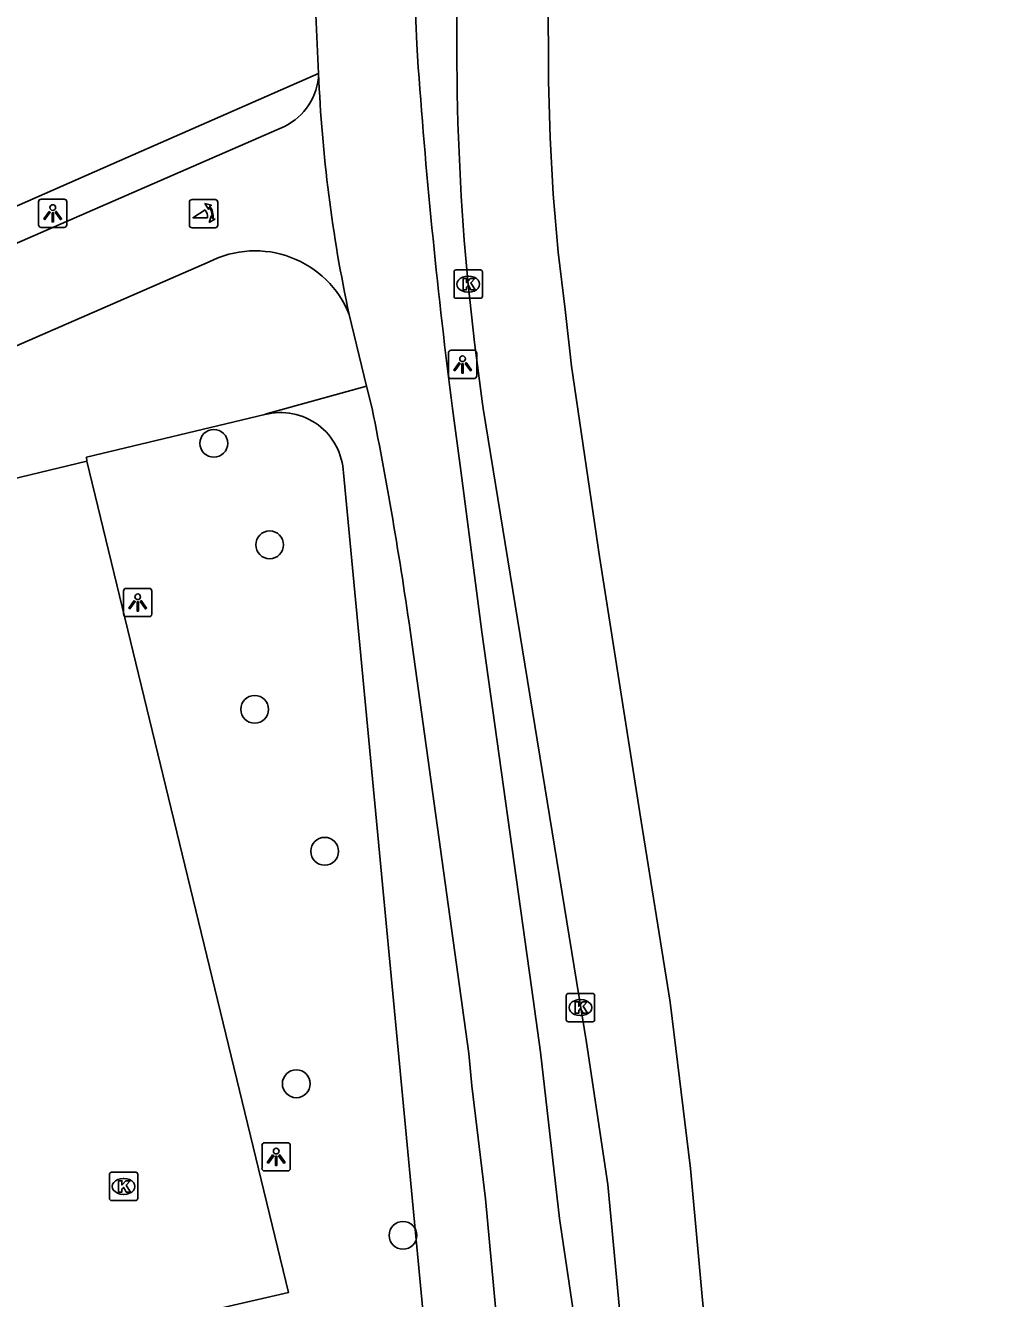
# Model space of a CAD drawing. Extents: x 159718 to 160783, y 383290 to 384030.
# Drawn here: x 160654.3 to 160688.44, y 383468.67 to 383513.49 of the extents above; entities that cross this region are included whole.
import ezdxf

# ---------------------------------------------------------------- set-up
doc = ezdxf.new("R2010")
doc.units = 0
for name, color, linetype in [('IMGEO_Boom', 7, 'Continuous'), ('IMGEO_Fietspad_gesloten', 7, 'Continuous'), ('IMGEO_Fietspad_open', 7, 'Continuous'), ('IMGEO_Kolk', 7, 'Continuous'), ('IMGEO_Lichtpunt', 7, 'Continuous'), ('IMGEO_Parkeervlak_open', 7, 'Continuous'), ('IMGEO_Poller', 7, 'Continuous'), ('IMGEO_Rijbaan_lokaal_gesloten', 7, 'Continuous'), ('IMGEO_Voetpad_open', 7, 'Continuous')]:
    doc.layers.add(name, color=color, linetype=linetype)

msp = doc.modelspace()

# ---------------------------------------------------------------- linework, layer by layer
at = {"layer": 'IMGEO_Boom'}
for centre in [(160660.927, 383498.776), (160662.894, 383495.204), (160662.365, 383489.411), (160664.83, 383484.415), (160663.829, 383476.229), (160667.584, 383470.893)]:
    msp.add_circle(centre, 0.489, dxfattribs=at)
at = {"layer": 'IMGEO_Fietspad_gesloten'}
for points in [[(160665.69, 383503.311), (160666.305, 383500.789)], [(160666.305, 383500.789), (160666.501, 383500)], [(160683.062, 383310.21), (160683.056, 383331.059), (160681.827, 383362.938), (160681.376, 383377.667), (160680.963, 383386.524), (160680.195, 383399.717), (160674.164, 383464.304), (160673.091, 383471.483), (160672.42, 383477.341), (160672.113, 383479.631), (160670.363, 383492.142), (160669.616, 383497.819), (160669.325, 383500)], [(160667.909, 383491.678), (160669.898, 383477.299), (160670.004, 383476.157), (160670.486, 383472.182), (160673.27, 383442.049)]]:
    msp.add_lwpolyline(points, dxfattribs=at)
for centre, radius, start, end in [((160745.398, 383516.785), 77.424, 164.07693, 183.53955), ((160745.926, 383516.714), 81.46, 171.79553, 183.46283), ((160886.985, 383527.874), 219.437, 184.14709, 187.29773), ((160714.66, 383513.826), 50.086, 182.3254, 192.1191), ((160527.426, 383472.19), 141.828, 7.89784, 11.30804)]:
    msp.add_arc(centre, radius, start, end, dxfattribs=at)
at = {"layer": 'IMGEO_Fietspad_open'}
for points in [[(160663.409, 383509.935), (160650.887, 383504.476)], [(160660.765, 383505.167), (160640.512, 383496.34)]]:
    msp.add_lwpolyline(points, dxfattribs=at)
for centre, radius, start, end in [((160662.486, 383511.854), 2.13, 295.6768, 358.3773), ((160662.381, 383501.992), 3.563, 21.7343, 116.9676)]:
    msp.add_arc(centre, radius, start, end, dxfattribs=at)
at = {"layer": 'IMGEO_Kolk'}
for p, q in [((160669.38, 383503.958), (160669.38, 383504.81)), ((160669.455, 383504.884), (160670.307, 383504.884)), ((160670.381, 383504.81), (160670.381, 383503.958)), ((160669.868, 383504.664), (160669.893, 383504.664)), ((160669.891, 383504.104), (160669.866, 383504.104)), ((160670.307, 383503.884), (160669.455, 383503.884)), ((160673.329, 383478.485), (160673.329, 383479.337)), ((160673.404, 383479.411), (160674.256, 383479.411)), ((160674.33, 383479.337), (160674.33, 383478.485)), ((160673.817, 383479.191), (160673.842, 383479.191)), ((160674.256, 383478.411), (160673.404, 383478.411)), ((160673.84, 383478.631), (160673.815, 383478.631)), ((160657.251, 383472.19), (160657.251, 383473.042)), ((160657.326, 383473.116), (160658.178, 383473.116)), ((160658.252, 383473.042), (160658.252, 383472.19)), ((160657.739, 383472.896), (160657.764, 383472.896)), ((160658.178, 383472.116), (160657.326, 383472.116)), ((160657.762, 383472.336), (160657.737, 383472.336))]:
    msp.add_line(p, q, dxfattribs=at)
for points in [[(160669.38, 383503.958), (160669.38, 383504.81)], [(160669.455, 383504.884), (160670.307, 383504.884)], [(160670.381, 383504.81), (160670.381, 383503.958)], [(160669.701, 383504.584), (160669.824, 383504.584), (160669.824, 383504.433), (160669.954, 383504.584), (160670.118, 383504.584), (160669.972, 383504.433), (160670.125, 383504.184), (160669.973, 383504.184), (160669.888, 383504.348), (160669.824, 383504.281), (160669.824, 383504.184), (160669.701, 383504.184), (160669.701, 383504.584)], [(160670.307, 383503.884), (160669.455, 383503.884)], [(160673.329, 383478.485), (160673.329, 383479.337)], [(160673.404, 383479.411), (160674.256, 383479.411)], [(160674.33, 383479.337), (160674.33, 383478.485)], [(160673.65, 383479.111), (160673.773, 383479.111), (160673.773, 383478.96), (160673.903, 383479.111), (160674.067, 383479.111), (160673.921, 383478.96), (160674.074, 383478.711), (160673.922, 383478.711), (160673.837, 383478.875), (160673.773, 383478.808), (160673.773, 383478.711), (160673.65, 383478.711), (160673.65, 383479.111)], [(160674.256, 383478.411), (160673.404, 383478.411)], [(160657.251, 383472.19), (160657.251, 383473.042)], [(160657.326, 383473.116), (160658.178, 383473.116)], [(160658.252, 383473.042), (160658.252, 383472.19)], [(160657.572, 383472.816), (160657.695, 383472.816), (160657.695, 383472.665), (160657.825, 383472.816), (160657.989, 383472.816), (160657.843, 383472.665), (160657.996, 383472.416), (160657.844, 383472.416), (160657.759, 383472.58), (160657.695, 383472.513), (160657.695, 383472.416), (160657.572, 383472.416), (160657.572, 383472.816)], [(160658.178, 383472.116), (160657.326, 383472.116)]]:
    msp.add_lwpolyline(points, dxfattribs=at)
for centre, start, end in [((160669.457, 383504.808), 91.552, 178.448), ((160669.457, 383504.808), 91.552, 178.448), ((160670.305, 383504.808), 1.552, 88.448), ((160670.305, 383504.808), 1.552, 88.448), ((160669.457, 383503.96), 181.552, 268.448), ((160669.457, 383503.96), 181.552, 268.448), ((160670.305, 383503.96), 271.552, 358.448), ((160670.305, 383503.96), 271.552, 358.448), ((160673.406, 383479.335), 91.552, 178.448), ((160673.406, 383479.335), 91.552, 178.448), ((160674.254, 383479.335), 1.552, 88.448), ((160674.254, 383479.335), 1.552, 88.448), ((160673.406, 383478.487), 181.552, 268.448), ((160673.406, 383478.487), 181.552, 268.448), ((160674.254, 383478.487), 271.552, 358.448), ((160674.254, 383478.487), 271.552, 358.448), ((160657.328, 383473.04), 91.552, 178.448), ((160657.328, 383473.04), 91.552, 178.448), ((160658.176, 383473.04), 1.552, 88.448), ((160658.176, 383473.04), 1.552, 88.448), ((160657.328, 383472.192), 181.552, 268.448), ((160657.328, 383472.192), 181.552, 268.448), ((160658.176, 383472.192), 271.552, 358.448), ((160658.176, 383472.192), 271.552, 358.448)]:
    msp.add_arc(centre, 0.0765, start, end, dxfattribs=at)
for centre, major_axis, ratio, start_param, end_param in [((160669.867, 383504.384), (-0.387, 0.002), 0.722429, 4.712389, 7.853982), ((160669.892, 383504.384), (-0.39, 0.002), 0.717154, 1.570796, 4.712389), ((160673.816, 383478.911), (-0.387, 0.002), 0.722429, 4.712389, 7.853982), ((160673.841, 383478.911), (-0.39, 0.002), 0.717154, 1.570796, 4.712389), ((160657.738, 383472.616), (-0.387, 0.002), 0.722429, 4.712389, 7.853982), ((160657.763, 383472.616), (-0.39, 0.002), 0.717154, 1.570796, 4.712389)]:
    msp.add_ellipse(centre, major_axis=major_axis, ratio=ratio, start_param=start_param, end_param=end_param, dxfattribs=at)
at = {"layer": 'IMGEO_Lichtpunt'}
for p, q in [((160654.759, 383507.28), (160654.759, 383506.473)), ((160654.759, 383507.28), (160654.759, 383506.473)), ((160655.661, 383507.375), (160654.853, 383507.375)), ((160655.661, 383507.375), (160654.853, 383507.375)), ((160655.755, 383506.473), (160655.755, 383507.28)), ((160655.755, 383506.473), (160655.755, 383507.28)), ((160654.853, 383506.379), (160655.661, 383506.379)), ((160654.853, 383506.379), (160655.661, 383506.379)), ((160669.183, 383501.958), (160669.183, 383501.151)), ((160669.183, 383501.958), (160669.183, 383501.151)), ((160670.085, 383502.053), (160669.277, 383502.053)), ((160670.085, 383502.053), (160669.277, 383502.053)), ((160670.179, 383501.151), (160670.179, 383501.958)), ((160670.179, 383501.151), (160670.179, 383501.958)), ((160669.277, 383501.057), (160670.085, 383501.057)), ((160669.277, 383501.057), (160670.085, 383501.057)), ((160658.651, 383493.672), (160657.843, 383493.672)), ((160658.651, 383493.672), (160657.843, 383493.672)), ((160657.749, 383493.577), (160657.749, 383492.77)), ((160657.749, 383493.577), (160657.749, 383492.77)), ((160658.745, 383492.77), (160658.745, 383493.577)), ((160658.745, 383492.77), (160658.745, 383493.577)), ((160657.843, 383492.676), (160658.651, 383492.676)), ((160657.843, 383492.676), (160658.651, 383492.676)), ((160662.623, 383474.06), (160662.623, 383473.253)), ((160662.623, 383474.06), (160662.623, 383473.253)), ((160663.525, 383474.155), (160662.717, 383474.155)), ((160663.525, 383474.155), (160662.717, 383474.155)), ((160663.619, 383473.253), (160663.619, 383474.06)), ((160663.619, 383473.253), (160663.619, 383474.06)), ((160662.717, 383473.159), (160663.525, 383473.159)), ((160662.717, 383473.159), (160663.525, 383473.159))]:
    msp.add_line(p, q, dxfattribs=at)
for points in [[(160655.133, 383506.944), (160655.172, 383506.916), (160654.984, 383506.654), (160654.946, 383506.681), (160655.133, 383506.944)], [(160655.235, 383506.896), (160655.282, 383506.896), (160655.282, 383506.574), (160655.235, 383506.574), (160655.235, 383506.896)], [(160655.345, 383506.916), (160655.383, 383506.943), (160655.57, 383506.681), (160655.531, 383506.653), (160655.345, 383506.916)], [(160669.557, 383501.622), (160669.596, 383501.594), (160669.408, 383501.332), (160669.37, 383501.359), (160669.557, 383501.622)], [(160669.659, 383501.574), (160669.706, 383501.574), (160669.706, 383501.252), (160669.659, 383501.252), (160669.659, 383501.574)], [(160669.769, 383501.594), (160669.807, 383501.621), (160669.994, 383501.359), (160669.955, 383501.331), (160669.769, 383501.594)], [(160658.123, 383493.241), (160658.162, 383493.213), (160657.974, 383492.951), (160657.936, 383492.978), (160658.123, 383493.241)], [(160658.225, 383493.193), (160658.272, 383493.193), (160658.272, 383492.871), (160658.225, 383492.871), (160658.225, 383493.193)], [(160658.335, 383493.213), (160658.373, 383493.24), (160658.56, 383492.978), (160658.521, 383492.95), (160658.335, 383493.213)], [(160662.997, 383473.724), (160663.036, 383473.696), (160662.848, 383473.434), (160662.81, 383473.461), (160662.997, 383473.724)], [(160663.099, 383473.676), (160663.146, 383473.676), (160663.146, 383473.354), (160663.099, 383473.354), (160663.099, 383473.676)], [(160663.209, 383473.696), (160663.247, 383473.723), (160663.434, 383473.461), (160663.395, 383473.433), (160663.209, 383473.696)]]:
    msp.add_lwpolyline(points, dxfattribs=at)
for centre in [(160655.258, 383507.078), (160669.682, 383501.756), (160658.248, 383493.375), (160663.122, 383473.858)]:
    msp.add_circle(centre, 0.0994, dxfattribs=at)
for centre, start, end in [((160654.853, 383507.28), 90, 180), ((160654.853, 383507.28), 90, 180), ((160655.661, 383507.28), 0, 90), ((160655.661, 383507.28), 0, 90), ((160654.853, 383506.473), 180, 270), ((160654.853, 383506.473), 180, 270), ((160655.661, 383506.473), 270, 0), ((160655.661, 383506.473), 270, 360), ((160669.277, 383501.958), 90, 180), ((160669.277, 383501.958), 90, 180), ((160670.085, 383501.958), 0, 90), ((160670.085, 383501.958), 0, 90), ((160669.277, 383501.151), 180, 270), ((160669.277, 383501.151), 180, 270), ((160670.085, 383501.151), 270, 0), ((160670.085, 383501.151), 270, 360), ((160657.843, 383493.577), 90, 180), ((160657.843, 383493.577), 90, 180), ((160658.651, 383493.577), 0, 90), ((160658.651, 383493.577), 0, 90), ((160657.843, 383492.77), 180, 270), ((160657.843, 383492.77), 180, 270), ((160658.651, 383492.77), 270, 0), ((160658.651, 383492.77), 270, 360), ((160662.717, 383474.06), 90, 180), ((160662.717, 383474.06), 90, 180), ((160663.525, 383474.06), 0, 90), ((160663.525, 383474.06), 0, 90), ((160662.717, 383473.253), 180, 270), ((160662.717, 383473.253), 180, 270), ((160663.525, 383473.253), 270, 0), ((160663.525, 383473.253), 270, 360)]:
    msp.add_arc(centre, 0.0946, start, end, dxfattribs=at)
at = {"layer": 'IMGEO_Parkeervlak_open'}
for points in [[(160650.412, 383505.583), (160651.137, 383505.896), (160652.609, 383506.532), (160657.898, 383508.85), (160664.615, 383511.794)], [(160656.457, 383498.154), (160663.552, 383468.876), (160658.764, 383467.783), (160659.364, 383465.421), (160655.037, 383464.416)]]:
    msp.add_lwpolyline(points, dxfattribs=at)
at = {"layer": 'IMGEO_Poller'}
for p, q in [((160660.068, 383507.268), (160660.068, 383506.461)), ((160660.068, 383507.268), (160660.068, 383506.461)), ((160660.97, 383507.363), (160660.162, 383507.363)), ((160660.97, 383507.363), (160660.162, 383507.363)), ((160661.064, 383506.461), (160661.064, 383507.268)), ((160661.064, 383506.461), (160661.064, 383507.268)), ((160660.162, 383506.366), (160660.97, 383506.366)), ((160660.162, 383506.366), (160660.97, 383506.366))]:
    msp.add_line(p, q, dxfattribs=at)
for points in [[(160660.747, 383507.092), (160660.735, 383507.019), (160660.61, 383507.224)], [(160660.61, 383507.224), (160660.841, 383507.158), (160660.77, 383507.126)], [(160660.703, 383506.719), (160660.19, 383506.719), (160660.62, 383506.994)], [(160660.763, 383506.547), (160660.829, 383506.778), (160660.859, 383506.71)], [(160660.895, 383506.683), (160660.967, 383506.672), (160660.763, 383506.547)]]:
    msp.add_lwpolyline(points, dxfattribs=at)
for centre, radius, start, end in [((160660.162, 383507.268), 0.0946, 90, 180), ((160660.162, 383507.268), 0.0946, 90, 180), ((160660.389, 383506.779), 0.476, 351.7527, 41.1691), ((160660.389, 383506.779), 0.516, 349.3569, 42.2912), ((160660.97, 383507.268), 0.0946, 0, 90), ((160660.97, 383507.268), 0.0946, 0, 90), ((160660.375, 383506.769), 0.332, 351.3247, 42.4854), ((160660.162, 383506.461), 0.0946, 180, 270), ((160660.162, 383506.461), 0.0946, 180, 270), ((160660.97, 383506.461), 0.0946, 270, 0), ((160660.97, 383506.461), 0.0946, 270, 0)]:
    msp.add_arc(centre, radius, start, end, dxfattribs=at)
at = {"layer": 'IMGEO_Rijbaan_lokaal_gesloten'}
for points in [[(160672.693, 383514.746), (160672.701, 383511.529), (160672.768, 383509.543), (160672.874, 383507.545), (160673.051, 383505.508), (160673.287, 383503.494), (160673.515, 383501.492), (160674.506, 383494.798), (160675.922, 383485.772), (160676.992, 383479.098), (160677.704, 383473.245), (160678.264, 383467.07), (160680.144, 383447.35), (160682.838, 383418.529), (160684.05, 383405.189), (160684.722, 383397.271), (160685.411, 383382.629), (160686.008, 383367.691), (160687.031, 383343.071), (160687.939, 383321.085), (160688.438, 383309.677)], [(160669.878, 383504.384), (160670.097, 383502.322), (160670.384, 383500.166), (160670.411, 383500), (160674.048, 383477.684), (160674.788, 383472.682), (160681.397, 383402.031)]]:
    msp.add_lwpolyline(points, dxfattribs=at)
msp.add_arc((160756.009, 383512.684), 86.53, 174.55106, 185.50444, dxfattribs=at)
at = {"layer": 'IMGEO_Voetpad_open'}
for points in [[(160666.305, 383500.789), (160662.729, 383499.8), (160662.724, 383499.793)], [(160656.457, 383498.154), (160656.448, 383498.292), (160662.724, 383499.793)], [(160652.12, 383497.109), (160656.457, 383498.154)], [(160665.489, 383497.736), (160668.627, 383464.664)]]:
    msp.add_lwpolyline(points, dxfattribs=at)
msp.add_arc((160663.274, 383497.645), 2.217, 2.3516, 104.3542, dxfattribs=at)

doc.saveas('drawing.dxf')
